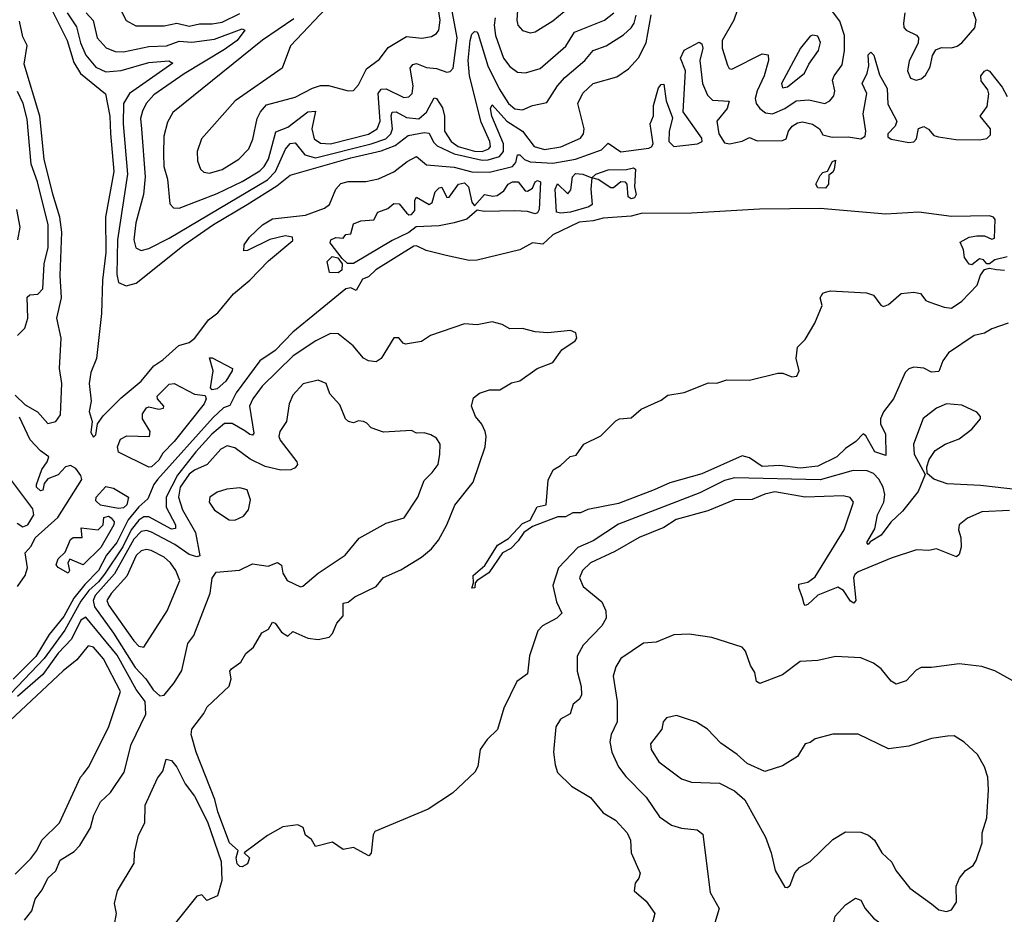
# Model space of a CAD drawing. Extents: x 1771496 to 1971148, y 471553 to 643630.
# Tile 617 of 656: x 1874713 to 1878614, y 631832 to 635377. Entities that reach past the tile are written whole.
import ezdxf

# ---------------------------------------------------------------- set-up
doc = ezdxf.new("R2010")
doc.units = 0

msp = doc.modelspace()

# ---------------------------------------------------------------- linework, layer by layer
at = {"layer": '0CON10XD'}
for points in [[(1875083.5, 635475), (1875134.3, 635374.3), (1875173, 635353), (1875215, 635353.4), (1875285, 635352.7), (1875335, 635364.1), (1875385, 635351.2), (1875425, 635361.2), (1875475, 635360.2), (1875515, 635367.1), (1875585, 635401.6)], [(1875951.6, 635448.4), (1875786.2, 635273.8), (1875753.3, 635185), (1875567.1, 635055), (1875433.3, 634905), (1875416.5, 634855), (1875417.6, 634817.6), (1875429.2, 634785), (1875443, 634773), (1875465, 634769.5), (1875515, 634783.2), (1875581.9, 634825), (1875621.5, 634865), (1875636.9, 634903.1), (1875654.1, 634985.9), (1875667.3, 635012.7), (1875690.8, 635039.2), (1875805, 635070), (1875873.6, 635106.4), (1875905, 635116.2), (1875936.5, 635116.5), (1876015, 635095.4), (1876035, 635096.7), (1876055, 635119.4), (1876087.5, 635182.5), (1876139, 635221), (1876173.4, 635266.6), (1876245, 635310.6), (1876306.3, 635303.7), (1876345, 635310), (1876365, 635322.7), (1876373.7, 635336.3), (1876378.9, 635375), (1876361.1, 635485)], [(1874826.3, 635445), (1874900.6, 635295), (1874927.7, 635207.7), (1874954.4, 635164.4), (1875053.3, 635083.3), (1875070.4, 634995), (1875073.5, 634926.5), (1875085.9, 634775), (1875053, 634595), (1875054, 634455), (1875041, 634345), (1875037.2, 634212.8), (1875017.2, 634035), (1874995, 633978.6), (1874987.9, 633935), (1874996.2, 633865), (1874988.4, 633825), (1875000.5, 633785), (1874995, 633741.2), (1875005, 633723.1), (1875015, 633732), (1875021.4, 633775), (1875043.3, 633806.7), (1875115, 633879.1), (1875193.9, 633945), (1875244.4, 634005.6), (1875280.3, 634029.7), (1875344.1, 634085.9), (1875385, 634097.8), (1875407.1, 634115), (1875461.7, 634188.3), (1875497.7, 634215), (1875559.6, 634290.4), (1875624.4, 634345), (1875698.2, 634421.8), (1875795, 634502), (1875793.3, 634515), (1875765, 634520.8), (1875704.2, 634505.8), (1875615, 634462.5), (1875601.7, 634461.7), (1875602.5, 634485), (1875623.8, 634515), (1875675, 634564), (1875715, 634587.8), (1875845, 634602), (1875920.3, 634629.7), (1875940, 634645), (1875965.8, 634705), (1875985, 634728.6), (1876014.5, 634735.5), (1876084.5, 634735.5), (1876135, 634746.9), (1876195, 634774), (1876248, 634815), (1876285, 634835.6), (1876325, 634802), (1876435, 634793.4), (1876505, 634774.1), (1876575, 634773.4), (1876665.1, 634794.9), (1876679.3, 634810.7), (1876685, 634841.4), (1876695, 634841.3), (1876713.3, 634823.3), (1876735, 634814.2), (1876825, 634809.1), (1876915, 634824.8), (1877018.4, 634861.6), (1877045, 634888.1), (1877095, 634853.6), (1877205, 634868.2), (1877216.8, 634873.2), (1877222.5, 634885), (1877210.9, 634965), (1877223.8, 634996.2), (1877223.5, 635036.5), (1877243.3, 635106.7), (1877255, 635120), (1877265, 635121.2), (1877273.7, 635055), (1877298.8, 634988.8), (1877286.4, 634933.6), (1877284.8, 634895), (1877305, 634875.2), (1877340.9, 634879.1), (1877398.8, 634885), (1877416.7, 634895), (1877415, 634908.1), (1877342.2, 635012.2), (1877350.5, 635175), (1877331.6, 635225), (1877345, 635256.7), (1877405, 635288.6), (1877415, 635281.2), (1877419.2, 635265), (1877408.2, 635215), (1877418.7, 635125), (1877438, 635078), (1877457.8, 635057.8), (1877523.9, 635053.9), (1877515.4, 635025), (1877475.4, 634974.6), (1877482.8, 634925), (1877505, 634888.9), (1877525, 634885.2), (1877574.7, 634895.3), (1877605, 634910.8), (1877635, 634896.8), (1877735, 634898.2), (1877750, 634905), (1877758.6, 634935), (1877773.3, 634955), (1877795, 634968.9), (1877815, 634972), (1877853.8, 634963.8), (1877881.2, 634945), (1877895, 634921.2), (1877931.7, 634911.7), (1877995, 634913.6), (1878045.3, 634904.7), (1878062.2, 634915), (1878065.3, 634935), (1878054.7, 635004.7), (1878068.8, 635085), (1878051.2, 635125), (1878070.8, 635165), (1878077.3, 635195), (1878075, 635237.5), (1878085, 635248.8), (1878097, 635237), (1878119.3, 635159.3), (1878150.4, 635105), (1878152.8, 635042.8), (1878187.5, 634975), (1878181.2, 634955), (1878152.9, 634925), (1878152.9, 634912.9), (1878165, 634903.3), (1878235, 634890.9), (1878255, 634893.1), (1878265.6, 634905), (1878274.4, 634945.6), (1878295, 634953.8), (1878314, 634944), (1878335, 634918), (1878352.7, 634912.7), (1878422, 634902), (1878515, 634900.5), (1878545, 634906.4), (1878559.5, 634920.5), (1878559.6, 634945), (1878518, 634995), (1878546.3, 635033.6), (1878553.1, 635083.1), (1878548.8, 635098.8), (1878522.2, 635135), (1878521.4, 635155), (1878535, 635173.8), (1878545, 635178.8), (1878555, 635173.8), (1878605, 635110), (1878625, 635072.5)], [(1878219.3, 635405), (1878214, 635364), (1878216.3, 635346.3), (1878225, 635335.7), (1878265.5, 635315.5), (1878274, 635305), (1878272.5, 635285), (1878236.6, 635213.4), (1878230, 635175), (1878242.5, 635145), (1878265, 635136.9), (1878285, 635142.5), (1878302.3, 635157.7), (1878320.2, 635189.8), (1878328.9, 635235), (1878342.7, 635257.3), (1878365, 635266.9), (1878405, 635266.2), (1878427.4, 635272.6), (1878445.5, 635285), (1878496.5, 635345), (1878502.3, 635375), (1878481.7, 635435)], [(1874901.2, 635405), (1874938.4, 635348.4), (1874954.3, 635285), (1874975, 635236.3), (1875015, 635189.6), (1875055, 635171.2), (1875115, 635176), (1875225, 635207.6), (1875304.1, 635214.1), (1875319.5, 635205), (1875148.6, 635085), (1875125, 635045.6), (1875122.7, 634965), (1875140.7, 634765), (1875100.7, 634505), (1875097.8, 634367.8), (1875105, 634335.5), (1875135, 634322.7), (1875175, 634332.5), (1875365, 634485.5), (1875480.9, 634565), (1875614.4, 634645), (1875731.6, 634718.4), (1875785, 634761.4), (1876025, 634830.4), (1876145, 634857.6), (1876200.8, 634879.2), (1876251.9, 634918.1), (1876315, 634930.8), (1876335, 634927.3), (1876352.3, 634892.3), (1876367.1, 634877.1), (1876435, 634846.1), (1876545, 634820.4), (1876568.7, 634821.3), (1876614.6, 634835.4), (1876630.3, 634855), (1876629.6, 634885), (1876583.2, 634995), (1876578.8, 635025), (1876585, 635039.4), (1876642.8, 634975), (1876705.7, 634935.7), (1876751.8, 634875), (1876792.9, 634862.9), (1876857.2, 634872.8), (1876935, 634907.9), (1876946.4, 634925), (1876949.5, 634945), (1876924.3, 635045), (1876944.5, 635085.5), (1876985, 635124.7), (1877078.8, 635151.2), (1877125, 635182.5), (1877165, 635225.6), (1877195.2, 635285), (1877215, 635396.9)], [(1874976.6, 635405), (1875004.1, 635374.1), (1875019.7, 635305), (1875055.7, 635265.7), (1875090.7, 635250.7), (1875125, 635249.8), (1875225, 635270.7), (1875295, 635273.3), (1875345, 635292.6), (1875395, 635288.6), (1875485, 635300), (1875595, 635340.4), (1875605.7, 635335.7), (1875575, 635295.2), (1875525, 635258.8), (1875365, 635163), (1875245, 635079.7), (1875214.2, 635045), (1875199, 635015), (1875192.2, 634985), (1875195.2, 634945.2), (1875209.6, 634755), (1875203.9, 634685), (1875172.7, 634572.7), (1875164.8, 634505), (1875173.7, 634473.7), (1875195, 634462.3), (1875225, 634470.3), (1875305, 634511.1), (1875695, 634742.1), (1875726.6, 634775), (1875766.2, 634863.8), (1875785, 634886.2), (1875805, 634888.8), (1875842.1, 634842.1), (1875885, 634830.4), (1876105.1, 634885.1), (1876163.9, 634905), (1876183.5, 634925), (1876189.7, 634945), (1876184.3, 634995.7), (1876189, 635011), (1876205, 635011.9), (1876245, 634989.6), (1876295, 634984.1), (1876325, 635011.2), (1876355, 635067.9), (1876365, 635065.4), (1876387.5, 635027.5), (1876395.7, 634995), (1876395.6, 634935.6), (1876422.4, 634895), (1876450, 634875), (1876515, 634856.6), (1876545.2, 634854.8), (1876572, 634865), (1876578.4, 634875), (1876576.3, 634895), (1876541.1, 634971.1), (1876494.6, 635155), (1876489.6, 635215), (1876497.3, 635295), (1876505, 635320), (1876515, 635330.6), (1876525, 635328.6), (1876529.2, 635319.2), (1876567.8, 635195), (1876613.1, 635103.1), (1876649.5, 635045), (1876675, 635023.5), (1876705, 635020.2), (1876745, 635036.9), (1876801.5, 635048.5), (1876843.5, 635115), (1876872.3, 635147.7), (1876952.5, 635215), (1876984.8, 635255.2), (1877036.1, 635273.9), (1877105, 635316.7), (1877135.3, 635345), (1877146.9, 635363.1), (1877155.2, 635395.2)], [(1875799.5, 635380.5), (1875675, 635296.7), (1875320.3, 635009.7), (1875298.8, 634971.2), (1875283.6, 634915), (1875282.2, 634845), (1875284.4, 634795), (1875298.6, 634745), (1875307.5, 634647.5), (1875321.8, 634631.8), (1875345, 634630), (1875495, 634689), (1875595, 634735.9), (1875665, 634778.6), (1875682.3, 634795), (1875698.9, 634825), (1875727.8, 634932.2), (1875775, 634950.8), (1875855, 635011.6), (1875885.5, 635015), (1875870.5, 634945), (1875880, 634905), (1875905, 634887.5), (1875945, 634885.7), (1876095, 634924.1), (1876129.6, 634945), (1876141, 634975), (1876133, 635085), (1876145, 635102), (1876165, 635103.1), (1876235, 635068.8), (1876255, 635071.3), (1876268, 635085), (1876272.2, 635115), (1876260.4, 635185), (1876270, 635200), (1876285, 635203.8), (1876325, 635187.4), (1876365, 635183.9), (1876405, 635169.4), (1876418.3, 635171.7), (1876430.5, 635185), (1876446.7, 635305), (1876424.2, 635425)], [(1876596.5, 635385), (1876592.5, 635355), (1876597.6, 635315), (1876630, 635225), (1876655, 635192.1), (1876685, 635169.5), (1876716.6, 635166.6), (1876775, 635183.4), (1876877.4, 635272.6), (1876911.7, 635328.3), (1877030.4, 635375), (1877066.7, 635405)], [(1876685.3, 635415), (1876682.3, 635375), (1876686.9, 635355), (1876705, 635334.4), (1876735, 635324.5), (1876755, 635329.6), (1876825, 635372.7), (1876870.3, 635409.7)], [(1877555, 635413.6), (1877541.7, 635375), (1877495.7, 635294.3), (1877496.3, 635265), (1877517.5, 635197.5), (1877523.8, 635183.8), (1877535, 635181.8), (1877655, 635241.4), (1877678.2, 635238.2), (1877680.3, 635215), (1877663.1, 635155), (1877634.4, 635095), (1877627, 635065), (1877630.8, 635045), (1877644.7, 635025), (1877667.9, 635007.9), (1877695, 635004.6), (1877744.1, 635025.9), (1877789.4, 635055), (1877839.6, 635059.6), (1877903.3, 635045), (1877922.1, 635055), (1877938.7, 635075), (1877942.6, 635095), (1877932.7, 635137.3), (1877939.2, 635155), (1877971.9, 635198.1), (1877980.9, 635255), (1877981, 635315), (1877962, 635372), (1877921.1, 635425)], [(1874695, 633888.8), (1874735, 633851.1), (1874783.1, 633823.1), (1874825, 633776.7), (1874856.7, 633785), (1874875, 633810.8), (1874880.6, 633935), (1874871.2, 633995), (1874877.6, 634115), (1874860.8, 634195), (1874879.2, 634275), (1874873.5, 634363.5), (1874880.3, 634535), (1874872.4, 634595), (1874845, 634686.2), (1874809.7, 634825), (1874793.3, 634995), (1874731.3, 635201.3), (1874742.1, 635275), (1874725, 635308.8), (1874712, 635372)], [(1877735, 635107.1), (1877755, 635111.2), (1877822.3, 635165), (1877839.5, 635200.5), (1877878, 635255), (1877886.2, 635286.2), (1877875, 635312), (1877855.8, 635315.8), (1877845, 635311.4), (1877807.1, 635265), (1877730.7, 635125), (1877735, 635107.1)], [(1874705, 634125.5), (1874733.5, 634155), (1874745.4, 634195), (1874742.9, 634277.1), (1874753.2, 634286.8), (1874785, 634289.3), (1874805, 634310.6), (1874810.6, 634409.4), (1874826.5, 634475), (1874826.3, 634563.7), (1874784.2, 634735), (1874758.2, 634805), (1874742.7, 634982.7), (1874726.3, 635045), (1874705, 635092.8)], [(1877905, 634709.2), (1877875, 634710.6), (1877867.5, 634725), (1877885, 634760), (1877895, 634772), (1877913.3, 634776.7), (1877933.3, 634815), (1877945, 634820), (1877940, 634785), (1877935, 634773.3), (1877918.3, 634761.7), (1877917.3, 634725), (1877905, 634709.2)], [(1876855, 634610.8), (1876840, 634615), (1876834.5, 634705), (1876843.9, 634726.1), (1876885, 634687.5), (1876896.5, 634703.5), (1876903, 634755), (1876915, 634767.2), (1876944.4, 634765), (1876980, 634750), (1876996.2, 634765), (1877045, 634781.6), (1877117.1, 634782.9), (1877145, 634790), (1877153.1, 634785), (1877149.4, 634715), (1877155.8, 634685), (1877148.7, 634671.3), (1877135, 634667.3), (1877123.2, 634675), (1877119.2, 634725), (1877112.9, 634732.9), (1877095, 634734.2), (1877065, 634711.2), (1877055, 634711.2), (1877005, 634743.3), (1876980, 634750), (1876975.8, 634705), (1876980.5, 634645), (1876967.5, 634635), (1876895, 634614.8), (1876855, 634610.8)], [(1876035, 634410.6), (1876011.6, 634411.6), (1875990.3, 634430.3), (1875943, 634493), (1875945.6, 634505), (1875965, 634514.6), (1875995, 634512), (1876005, 634525.8), (1876025, 634528.8), (1876035, 634567.7), (1876065, 634580.5), (1876115.7, 634584.3), (1876131.9, 634615), (1876171.5, 634628.5), (1876195, 634648.9), (1876217.1, 634647.1), (1876245, 634611.4), (1876255, 634604.3), (1876265, 634605.8), (1876278.5, 634621.5), (1876278.3, 634661.7), (1876285, 634673.3), (1876335.8, 634644.2), (1876346.6, 634653.4), (1876358.6, 634695), (1876375, 634710.6), (1876385, 634713.8), (1876405, 634672), (1876415, 634674.2), (1876452.1, 634725), (1876475, 634730.3), (1876491.5, 634715), (1876504.6, 634654.6), (1876515, 634640), (1876555, 634684), (1876587.7, 634677.7), (1876605, 634680.8), (1876630.7, 634699.3), (1876648.2, 634725), (1876665, 634734.2), (1876688.1, 634735), (1876715, 634698.8), (1876725, 634697.5), (1876745, 634710), (1876755.8, 634735), (1876765, 634740.5), (1876776.1, 634735), (1876771.6, 634625), (1876765, 634612), (1876755, 634608.4), (1876725, 634617.5), (1876675, 634620), (1876552.9, 634617.1), (1876525, 634622.5), (1876485, 634586.7), (1876435, 634572.1), (1876375, 634560), (1876284.3, 634555.7), (1876255, 634533.5), (1876188.1, 634501.9), (1876035, 634410.6)], [(1874706.4, 634505), (1874715.5, 634555), (1874702.1, 634625)], [(1878625, 634436.8), (1878576.7, 634425), (1878555, 634410), (1878545, 634410), (1878531.2, 634425), (1878515, 634429.4), (1878485, 634406.2), (1878475, 634408.8), (1878455.8, 634435), (1878452, 634465), (1878438.8, 634495), (1878474, 634515), (1878505, 634520.8), (1878535, 634520.5), (1878565, 634508), (1878575, 634511.1), (1878577.4, 634585), (1878570.4, 634595), (1878555, 634599.8), (1878405, 634596.7), (1878275, 634614.7), (1878145, 634606.4), (1877885, 634629.2), (1877644, 634626), (1877375, 634610.4), (1877175, 634609.6), (1877135, 634598.7), (1877025, 634591.2), (1876985, 634580), (1876929.4, 634575), (1876825.3, 634525), (1876785, 634487.2), (1876745, 634492.3), (1876695, 634465.5), (1876525, 634423.9), (1876493.3, 634423.3), (1876403, 634443), (1876323, 634463), (1876285, 634481.5), (1876275, 634480), (1876124.6, 634385.4), (1876095, 634357.9), (1876071.5, 634348.5), (1876046.2, 634303.8), (1876025, 634314.2), (1876005, 634310.3), (1875889.3, 634215), (1875795, 634138.9), (1875725, 634066.2), (1875664.3, 634025), (1875570.9, 633899.1), (1875545, 633848.9), (1875520.5, 633839.5), (1875479.6, 633800.4), (1875258.8, 633555), (1875244.5, 633535), (1875221.3, 633478.7), (1875185, 633447), (1875142.2, 633395), (1875098.4, 633305), (1875057.1, 633255), (1875025.3, 633195), (1874970.7, 633139.3), (1874928.2, 633085), (1874887.7, 633012.3), (1874829.9, 632940.1)], [(1875975, 634374.4), (1875940, 634375), (1875930.7, 634419.3), (1875950.8, 634439.2), (1875973.1, 634433.1), (1875990.3, 634410.3), (1875989.7, 634385), (1875975, 634374.4)], [(1878628.9, 634175), (1878565, 634152.7), (1878535, 634134.3), (1878495, 634126.1), (1878393.2, 634056.8), (1878370.4, 634025), (1878355, 633983.1), (1878325, 633980.7), (1878295, 633996), (1878255, 634000.3), (1878235, 633993.9), (1878221.3, 633978.7), (1878174.5, 633875), (1878135, 633822.8), (1878123.5, 633795), (1878123.8, 633775), (1878143, 633735), (1878145, 633650.6), (1878100.9, 633665), (1878065, 633728), (1878055, 633735.6), (1878026, 633705), (1877985, 633678.1), (1877950.3, 633645), (1877875, 633607.9), (1877805, 633600.5), (1877725, 633611.1), (1877655, 633606.6), (1877605, 633640.6), (1877575, 633649.1), (1877415, 633577.5), (1877288.5, 633541.5), (1877226.1, 633513.9), (1877085, 633460), (1876963.9, 633436.1), (1876935, 633423.3), (1876905, 633422.5), (1876875, 633407.5), (1876845, 633406.7), (1876745, 633368.8), (1876710, 633345), (1876688.2, 633311.8), (1876658.3, 633281.7), (1876625.5, 633265), (1876571.5, 633185), (1876525.6, 633155), (1876517.5, 633145), (1876515.6, 633125), (1876504.5, 633124.5), (1876511.2, 633145), (1876509.1, 633175), (1876556.4, 633213.6), (1876605.6, 633295), (1876649, 633321), (1876705, 633381.2), (1876735.7, 633394.3), (1876763.5, 633446.5), (1876798.8, 633455), (1876807.1, 633552.9), (1876827, 633593), (1876855, 633610), (1876893.9, 633646.1), (1876918.3, 633651.7), (1876947.5, 633695), (1877015, 633727.5), (1877075, 633787.5), (1877090, 633795), (1877135, 633800), (1877175, 633833.3), (1877255, 633870), (1877280.5, 633889.5), (1877345, 633900), (1877441.7, 633938.3), (1877475, 633936.2), (1877515, 633950), (1877605, 633948.6), (1877716.4, 633976.4), (1877736.4, 633976.4), (1877771.7, 633961.7), (1877792.5, 633965), (1877801.2, 633985), (1877788.8, 634035), (1877795, 634080), (1877825, 634110), (1877862.9, 634175), (1877892, 634245), (1877883.8, 634275), (1877895, 634293.3), (1877905, 634298), (1877925, 634302.5), (1878067.5, 634295), (1878096.2, 634285), (1878125, 634245.7), (1878135, 634240.8), (1878155, 634248.8), (1878205, 634292.5), (1878255, 634297.5), (1878282, 634292), (1878302.5, 634265), (1878315, 634258.8), (1878375, 634237.8), (1878405, 634234.4), (1878445, 634262.2), (1878506, 634325), (1878520, 634365), (1878535, 634387.5), (1878555, 634392.5), (1878583.3, 634386.7), (1878615, 634384.4)], [(1878775, 633501.9), (1878518.9, 633531.1), (1878387.8, 633537.8), (1878335, 633556.2), (1878308.3, 633578.3), (1878306.7, 633605), (1878316.1, 633633.9), (1878340.3, 633669.7), (1878380, 633695), (1878435, 633715.8), (1878485, 633754), (1878520, 633795), (1878520, 633805), (1878505, 633821.2), (1878445, 633850), (1878385, 633854.2), (1878345, 633837.5), (1878292.7, 633797.3), (1878254.5, 633695), (1878256.9, 633655), (1878300, 633575), (1878272.8, 633507.2), (1878209.9, 633430.1), (1878164.2, 633385.8), (1878126.4, 633335), (1878081.8, 633308.2), (1878075, 633297.5), (1878069.4, 633305), (1878100.3, 633359.7), (1878111.3, 633415), (1878136, 633465), (1878140.4, 633495), (1878134.3, 633525), (1878116.7, 633556.7), (1878095, 633578.8), (1878070.6, 633589.4), (1878015, 633590.5), (1877885, 633553.9), (1877545, 633561.6), (1877505, 633551.3), (1877407.4, 633502.6), (1877085, 633377.8), (1876985, 633312.5), (1876924.4, 633285.6), (1876848.1, 633205), (1876825.3, 633135), (1876840.3, 633070.3), (1876861.1, 633025), (1876841.4, 633005), (1876784.3, 632975), (1876765.5, 632955), (1876733.3, 632856.7), (1876724.4, 632785), (1876682.2, 632755), (1876631.1, 632648.9), (1876606.4, 632563.6), (1876565, 632524), (1876537.5, 632485), (1876527.5, 632417.5), (1876516.9, 632395), (1876427.9, 632312.1), (1876331.6, 632248.4), (1876120.2, 632159.8), (1876113.1, 632146.9), (1876106.1, 632073.9), (1876095.8, 632064.2), (1876035, 632096), (1875995, 632088.6), (1875952.7, 632117.3), (1875885, 632100), (1875868.6, 632128.6), (1875845.7, 632145.7), (1875835.6, 632175.6), (1875815, 632186), (1875755, 632178), (1875695, 632144.3), (1875602.5, 632075), (1875622.9, 632055), (1875615, 632032.5), (1875595, 632020), (1875585, 632020.8), (1875575, 632032.5), (1875571.1, 632055), (1875578.8, 632085), (1875544, 632115), (1875497.5, 632237.5), (1875486.2, 632286.2), (1875412.8, 632475), (1875392.6, 632545), (1875394.7, 632565), (1875442.7, 632627.3), (1875455.8, 632654.2), (1875543.6, 632736.4), (1875551.1, 632765), (1875546, 632795), (1875552.5, 632805), (1875589.1, 632830.9), (1875608.8, 632865), (1875639.1, 632890.9), (1875672.7, 632947.3), (1875698.6, 632961.4), (1875715, 632990), (1875725, 632986.2), (1875750.5, 632950.5), (1875775, 632934.4), (1875795, 632952.5), (1875855, 632925.6), (1875895, 632920.8), (1875939.3, 632930.7), (1875951.9, 632945), (1875969.5, 632985), (1875994.5, 633015), (1875994.5, 633065.5), (1876015, 633069.2), (1876040.2, 633089.8), (1876125, 633130.6), (1876155, 633166.9), (1876222.6, 633197.4), (1876305, 633247.1), (1876345, 633280.5), (1876371.8, 633315), (1876405.4, 633375), (1876436.5, 633453.5), (1876509.3, 633545), (1876556.7, 633685), (1876561.8, 633725), (1876557.7, 633745), (1876544, 633774), (1876518.6, 633805), (1876502.5, 633845), (1876510.9, 633879.1), (1876535, 633897.5), (1876575, 633910), (1876615, 633910.8), (1876662.1, 633937.9), (1876694.3, 633945.7), (1876763.8, 633995), (1876825, 634019.2), (1876860.8, 634069.2), (1876913.3, 634105), (1876920, 634115), (1876915.9, 634135.9), (1876895, 634145.7), (1876805, 634136.2), (1876755, 634140), (1876705, 634153.3), (1876655, 634151.8), (1876625, 634169.4), (1876585, 634179.4), (1876525, 634168.5), (1876475, 634172.3), (1876340, 634125), (1876305, 634102.5), (1876241.7, 634091.7), (1876232, 634095), (1876215, 634115.8), (1876195, 634115.8), (1876145.6, 634035), (1876125, 634021.9), (1876095, 634025.6), (1876075, 634035.5), (1876033.9, 634085), (1875975, 634131.8), (1875945, 634134.1), (1875885.9, 634105), (1875797, 634045), (1875674, 633925), (1875636.2, 633875), (1875623.7, 633845), (1875640.8, 633739.2), (1875635, 633731.2), (1875625, 633733), (1875605, 633748.4), (1875555, 633776.8), (1875525, 633776.4), (1875474.3, 633735), (1875410.9, 633665), (1875337.7, 633572.3), (1875292.8, 633485), (1875293.8, 633445), (1875330.3, 633375), (1875329.8, 633360.2), (1875315, 633358.5), (1875225, 633406.4), (1875205, 633406.8), (1875185, 633393.3), (1875154.5, 633355.5), (1875121.3, 633288.6), (1875049.6, 633180.4), (1875025, 633148.9), (1874986.4, 633115), (1874955, 633073.2), (1874892, 632958), (1874810.6, 632845), (1874651.1, 632678.9)], [(1875475, 633910), (1875468.8, 633918.8), (1875479.2, 633985), (1875465, 634036.7), (1875475, 634036.7), (1875555.8, 633995), (1875555.4, 633985), (1875529.7, 633945), (1875495, 633914.7), (1875475, 633910)], [(1875268.3, 632698.3), (1875285, 632700), (1875325, 632749.4), (1875355, 632798.6), (1875379.5, 632905), (1875403.6, 632936.4), (1875467.7, 633105), (1875475.4, 633164.6), (1875491.8, 633188.2), (1875583.7, 633196.3), (1875635, 633221.2), (1875698.1, 633211.9), (1875735, 633226), (1875750, 633215), (1875755, 633183.8), (1875773.3, 633155), (1875825, 633129.6), (1875835, 633131.8), (1875895, 633183.5), (1876003.1, 633255), (1876057.9, 633322.1), (1876165, 633382.5), (1876236.4, 633403.6), (1876290, 633485), (1876315, 633551.2), (1876347, 633583), (1876370.6, 633615), (1876377.5, 633655), (1876378.9, 633695), (1876365, 633719.4), (1876341.7, 633731.7), (1876315, 633739.5), (1876285, 633739.1), (1876265, 633749.1), (1876155, 633742.7), (1876105, 633759.2), (1876088.7, 633778.7), (1876075, 633784.5), (1876055, 633787.5), (1876035, 633780), (1876016, 633785), (1876003.3, 633795), (1875981.5, 633851.5), (1875941.8, 633895), (1875927.1, 633935), (1875895, 633948.5), (1875836.2, 633933.8), (1875795, 633889.2), (1875781.1, 633855), (1875770, 633785), (1875743.2, 633745), (1875740, 633725), (1875745, 633710.8), (1875811.2, 633625), (1875813.8, 633615), (1875805, 633601.2), (1875786.7, 633593.3), (1875748, 633592), (1875685, 633607), (1875625.7, 633635.7), (1875565, 633680), (1875535, 633688.8), (1875510, 633675), (1875456.2, 633615), (1875405, 633591.6), (1875385, 633575.6), (1875348.8, 633525), (1875341.9, 633485), (1875357.8, 633435), (1875409.6, 633345), (1875427.1, 633252.9), (1875415, 633248.2), (1875385, 633257.9), (1875327.6, 633297.6), (1875235, 633346.7), (1875215, 633352.4), (1875195, 633348.7), (1875165, 633318), (1875088.3, 633181.7), (1875011.7, 633095), (1875004.4, 633075), (1875009.9, 633049.9), (1875085, 632945.5), (1875170, 632810), (1875213.5, 632765), (1875241.7, 632721.7), (1875268.3, 632698.3)], [(1875224.2, 633604.2), (1875105, 633663.5), (1875101.1, 633685), (1875112.9, 633715), (1875137.8, 633727.8), (1875227.5, 633725), (1875230.6, 633745), (1875200, 633795), (1875200, 633815), (1875215, 633839.1), (1875225, 633843.1), (1875265, 633833.6), (1875282.5, 633837.5), (1875284.3, 633845), (1875259.5, 633875), (1875257.7, 633885), (1875305, 633932.9), (1875325, 633935.4), (1875405, 633893.1), (1875447.3, 633887.3), (1875451.9, 633875), (1875444.6, 633855), (1875324.7, 633705), (1875280.7, 633659.3), (1875265, 633631.2), (1875235, 633604.7), (1875224.2, 633604.2)], [(1874705, 633131.5), (1874735.3, 633175), (1874744.4, 633204.4), (1874734.3, 633265), (1874758.8, 633291.2), (1874775, 633324.3), (1874863.8, 633405), (1874958.8, 633555), (1874955, 633570.6), (1874935, 633598.8), (1874915, 633611.1), (1874894.7, 633605.3), (1874865, 633574), (1874825, 633557.5), (1874810.3, 633539.7), (1874805, 633512.5), (1874795, 633510), (1874780, 633525), (1874780, 633535), (1874801.2, 633595), (1874822, 633625), (1874828, 633645), (1874795, 633669.2), (1874755, 633712.2), (1874712.4, 633802.4)], [(1874702.5, 633382.5), (1874725, 633367.6), (1874745, 633375.2), (1874769.7, 633415), (1874765, 633438.5), (1874643, 633603)], [(1875105, 633440.6), (1875032.7, 633452.7), (1875015, 633470), (1875015.6, 633485), (1875055, 633526.7), (1875085, 633520), (1875144, 633485), (1875137.3, 633455), (1875125, 633442.7), (1875105, 633440.6)], [(1875565, 633394.2), (1875600.3, 633409.7), (1875619.2, 633435), (1875626.9, 633475), (1875614.4, 633514.4), (1875585, 633522.5), (1875533.4, 633516.6), (1875495.4, 633504.6), (1875465.8, 633485), (1875463.3, 633465), (1875485, 633433.3), (1875543.3, 633395), (1875565, 633394.2)], [(1878635, 633432), (1878525, 633426.8), (1878467.6, 633402.4), (1878435.6, 633375), (1878431.9, 633355), (1878441.4, 633325), (1878442.7, 633287.3), (1878435, 633257.5), (1878425, 633248.8), (1878345, 633280), (1878315, 633273.3), (1878265.7, 633275.7), (1878165, 633243.2), (1878035, 633188.8), (1878021.5, 633178.5), (1878016.9, 633165), (1878026.1, 633075), (1878017.5, 633065), (1878005, 633073.3), (1877976.8, 633115), (1877955, 633127.8), (1877875, 633097.1), (1877835, 633059.2), (1877825, 633056.2), (1877820.9, 633060.9), (1877814.5, 633085.5), (1877799.5, 633125), (1877800, 633140), (1877835, 633148.2), (1877865, 633169.5), (1877980, 633355), (1878015.8, 633465), (1878003.2, 633483.2), (1877975, 633489.6), (1877825, 633485.6), (1877705, 633505.6), (1877665, 633497.5), (1877615, 633476.2), (1877545, 633474.7), (1877439.4, 633430.6), (1877313.8, 633396.2), (1877265, 633365.2), (1877167.3, 633325), (1877070.9, 633269.1), (1876974.6, 633225), (1876943.2, 633195), (1876930.8, 633165), (1876945, 633131.5), (1877020, 633070), (1877034.7, 633035), (1877036.5, 633005), (1877019.2, 632975), (1876945, 632898.6), (1876921.8, 632855), (1876922.2, 632795), (1876937.9, 632735), (1876938.5, 632701.5), (1876930.8, 632685), (1876905.4, 632664.6), (1876894, 632626), (1876855.3, 632604.7), (1876837.3, 632575), (1876827.5, 632475), (1876834.5, 632424.5), (1876844.4, 632394.4), (1876899.3, 632339.3), (1876975, 632294.3), (1877024.6, 632234.6), (1877073.8, 632205), (1877119.4, 632155), (1877132.9, 632125), (1877136, 632075), (1877171.2, 631995), (1877166.2, 631975), (1877152, 631955), (1877147.5, 631925), (1877195, 631884), (1877230, 631835), (1877216, 631785)], [(1874905, 633183.3), (1874865, 633205.8), (1874857.1, 633217.1), (1874865, 633240), (1874893, 633267), (1874915, 633317.7), (1874925.6, 633325.6), (1874960, 633325), (1874956.1, 633363.9), (1875024.1, 633355.9), (1875043.8, 633375), (1875046.2, 633405), (1875065, 633410), (1875075, 633402.9), (1875086.9, 633386.9), (1875085.6, 633375), (1875035.2, 633285), (1874965, 633216.2), (1874911.2, 633238.8), (1874903.8, 633225), (1874910, 633195), (1874905, 633183.3)], [(1875205, 632890.5), (1875297.3, 633035), (1875346.9, 633155), (1875332.3, 633195), (1875311.2, 633225), (1875285, 633246.9), (1875233.7, 633273.7), (1875215, 633277.4), (1875195, 633272.9), (1875175, 633253.3), (1875137.8, 633172.2), (1875075, 633103.3), (1875058.3, 633075), (1875066, 633055), (1875165, 632915.2), (1875185, 632894.2), (1875205, 632890.5)], [(1874731.5, 631808.5), (1874761.1, 631845), (1874775, 631892), (1874801.8, 631928.2), (1874824.7, 631975), (1874855.9, 632004.1), (1874873, 632047), (1874929, 632081), (1874951.5, 632105), (1874993, 632175), (1875006.4, 632225), (1875032.6, 632277.4), (1875073.2, 632315), (1875126.8, 632395), (1875154.6, 632504.6), (1875212.9, 632625), (1875210.8, 632675), (1875175, 632722.2), (1875098.8, 632858.8), (1874975, 633009.1), (1874955, 632997.2), (1874918.3, 632921.7), (1874865, 632866.5), (1874805, 632781.7), (1874705, 632695.3)], [(1874829.9, 632940.1), (1874776.9, 632853.1), (1874686.6, 632763.4)], [(1878769.7, 632689.7), (1878576.8, 632796.8), (1878524.2, 632814.2), (1878434.4, 632824.4), (1878325, 632809.4), (1878285, 632810), (1878265, 632798.8), (1878225, 632757.1), (1878185, 632744.3), (1878165, 632755.8), (1878125.8, 632805), (1878095, 632827.5), (1878045, 632848.1), (1877945, 632853.1), (1877875, 632837.8), (1877805, 632834.3), (1877735, 632781.5), (1877645, 632746.7), (1877632.2, 632755), (1877625, 632790), (1877608.3, 632818.3), (1877589.2, 632875), (1877575, 632890), (1877455, 632929.4), (1877365, 632941.5), (1877305, 632939.4), (1877235, 632910), (1877185, 632906.7), (1877095, 632845.6), (1877075, 632812.5), (1877064.6, 632775), (1877080.7, 632675), (1877079.7, 632595), (1877056.2, 632545), (1877050.5, 632515), (1877058.5, 632475), (1877086, 632416), (1877115, 632377.8), (1877195.6, 632295.6), (1877248, 632218), (1877295.7, 632185.7), (1877335, 632173.1), (1877396.6, 632166.6), (1877419.1, 632149.1), (1877448.6, 631918.6), (1877484.4, 631855), (1877463.5, 631785)], [(1874695, 631991.5), (1874756.9, 632053.1), (1874781.2, 632085), (1874801.1, 632125), (1874870.4, 632195), (1874954.5, 632375), (1874965, 632387.1), (1874986.2, 632415), (1875065, 632572.5), (1875111.9, 632715), (1875045, 632844.8), (1875005, 632890), (1874985, 632895.3), (1874939.8, 632840.2), (1874885, 632796.5), (1874675, 632600.5)], [(1878385, 631842.5), (1878405, 631850), (1878425, 631880), (1878423.6, 631943.6), (1878436.2, 631975), (1878460, 632005), (1878490, 632025), (1878502, 632045), (1878526, 632115), (1878526, 632155), (1878544.1, 632214.1), (1878550.8, 632325), (1878548, 632375), (1878535.8, 632415.8), (1878508, 632465), (1878455, 632513.8), (1878415, 632538.8), (1878388.3, 632538.3), (1878325, 632528.8), (1878235, 632498), (1878155, 632488), (1878035, 632545.7), (1877934.1, 632545.9), (1877865, 632526.7), (1877845, 632512.5), (1877825, 632507.5), (1877795, 632457.5), (1877735, 632420), (1877665, 632397.5), (1877595, 632430), (1877555.8, 632465.8), (1877490.5, 632510.5), (1877437.5, 632565), (1877393.8, 632593.8), (1877315, 632620), (1877275, 632610), (1877262.5, 632595), (1877257.5, 632565), (1877212.2, 632507.8), (1877214.3, 632485), (1877245.6, 632435.6), (1877335, 632369.2), (1877375, 632355.8), (1877485, 632351.2), (1877545, 632321.2), (1877585.9, 632285.9), (1877667.9, 632137.9), (1877690.8, 632075), (1877706.1, 632006.1), (1877745, 631940), (1877755, 631937.5), (1877765, 631947.5), (1877784.3, 631995.7), (1877802.3, 632017.7), (1877845, 632041.2), (1877935, 632128), (1877985, 632158.8), (1878045, 632158), (1878075.7, 632145.7), (1878100, 632125), (1878128.6, 632075), (1878168.3, 632038.3), (1878184, 632005), (1878240, 631935), (1878325, 631873.3), (1878355, 631850), (1878385, 631842.5)], [(1875087.5, 631785), (1875096.2, 631835), (1875088.8, 631875), (1875100.8, 631925), (1875166.2, 632035), (1875168, 632075), (1875183.3, 632145), (1875208.8, 632195), (1875210.8, 632265), (1875258.7, 632371.3), (1875280.4, 632399.6), (1875292.8, 632447.2), (1875315, 632440.8), (1875335, 632415.3), (1875369, 632349), (1875405, 632299.7), (1875457.7, 632197.7), (1875511.3, 632041.3), (1875514.4, 631965.6), (1875496.7, 631905), (1875455, 631886.7), (1875435, 631909.4), (1875415, 631904.2), (1875315, 631778.5)], [(1878068.3, 631598.2), (1878044.7, 631604.7), (1877994.6, 631715), (1877952.9, 631765), (1877937.5, 631795), (1877944, 631825), (1877985, 631869.2), (1878025, 631896), (1878045, 631888), (1878062.9, 631855), (1878096.3, 631816.3), (1878165.2, 631765.2), (1878215, 631717.5), (1878230.4, 631695), (1878228.5, 631675), (1878217.1, 631665), (1878142.6, 631617.4), (1878105, 631602.6), (1878068.3, 631598.2)]]:
    msp.add_lwpolyline(points, dxfattribs=at)

doc.saveas('drawing.dxf')
